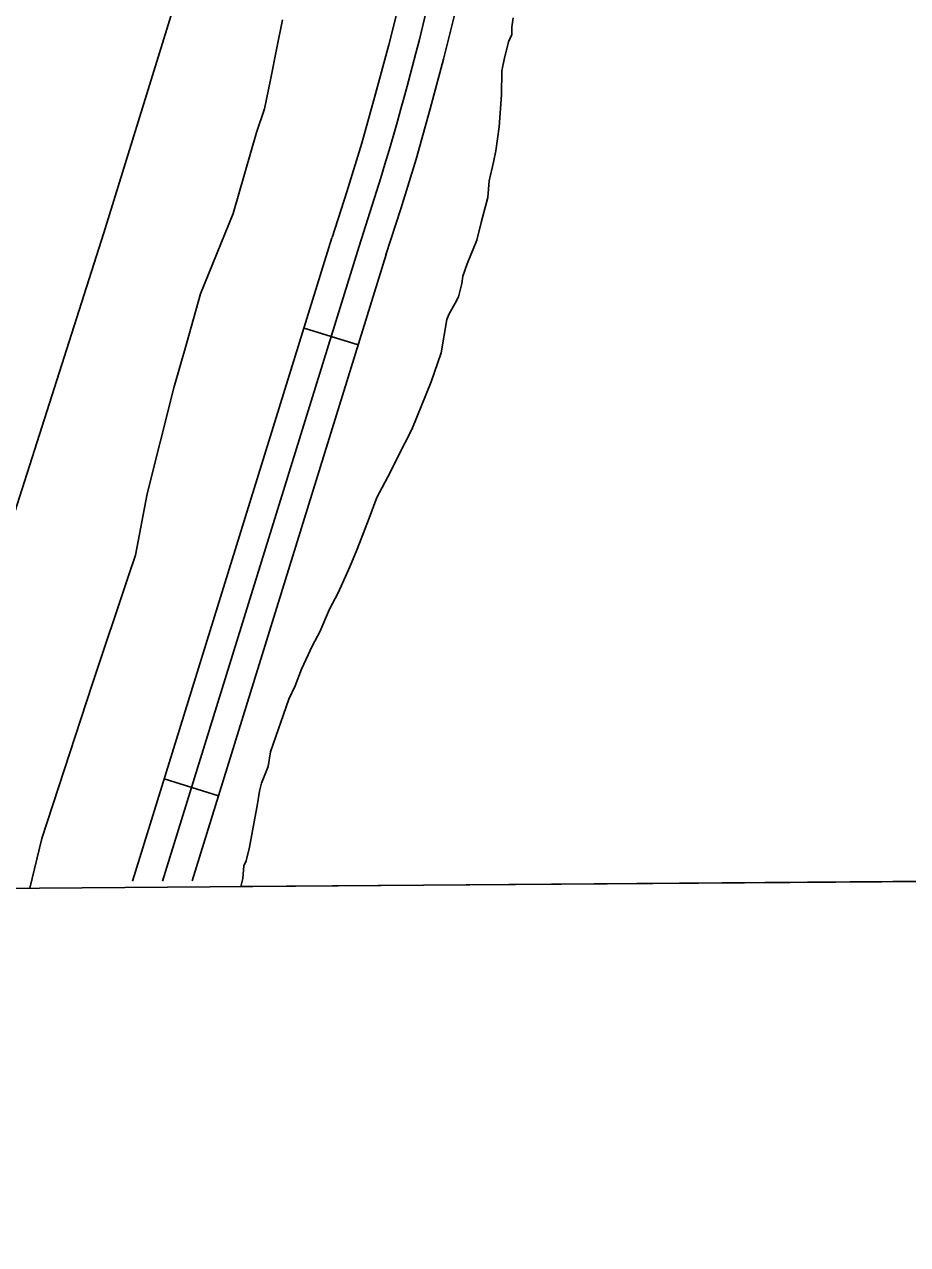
# Model space of a CAD drawing. Extents: x 3535183 to 3573198, y 534952 to 560562.
# Drawn here: x 3564328 to 3564796, y 540353 to 540999 of the extents above; entities that cross this region are included whole.
import ezdxf

# ---------------------------------------------------------------- set-up
doc = ezdxf.new("R2010")
doc.units = 0
for name, color, linetype in [('V-GRID-FRAM', 7, 'Continuous'), ('V-ROAD-CNTR', 7, 'Continuous'), ('V-SITE-VEGE', 7, 'Continuous'), ('V-TOPO-SHOR', 7, 'Continuous')]:
    doc.layers.add(name, color=color, linetype=linetype)

msp = doc.modelspace()

# ---------------------------------------------------------------- linework, layer by layer
at = {"layer": 'V-GRID-FRAM'}
msp.add_lwpolyline([(3539245.8, 558535.32), (3570887.51, 558774.64), (3571032.96, 540592.12), (3539375.39, 540352.68), (3539245.8, 558535.32)], dxfattribs=at)
at = {"layer": 'V-ROAD-CNTR'}
for p, q in [((3564505.06, 540829.16), (3564476.4, 540838.04)), ((3564431.07, 540590.36), (3564402.41, 540599.24))]:
    msp.add_line(p, q, dxfattribs=at)
for points in [[(3564549.1, 541119.98), (3564544.51, 541093.24), (3564539.36, 541066.88), (3564533.73, 541040.51), (3564527.78, 541014.08), (3564521.26, 540987.96), (3564514.29, 540961.97), (3564506.99, 540935.93), (3564499.13, 540910.18), (3564491.26, 540886)], [(3564578.67, 541114.9), (3564574.02, 541087.82), (3564568.75, 541060.87), (3564563.04, 541034.09), (3564556.98, 541007.16), (3564550.3, 540980.44), (3564543.22, 540954.04), (3564535.78, 540927.5), (3564527.74, 540901.16), (3564519.79, 540876.72)], [(3564491.2, 540885.8), (3564385.63, 540545.08)], [(3564505.53, 540881.36), (3564401.37, 540545.2)], [(3564519.86, 540876.92), (3564417.11, 540545.32)]]:
    msp.add_lwpolyline(points, dxfattribs=at)
msp.add_arc((3563024.78, 541372.67), 1560.13, 341.64432, 350.58441, dxfattribs=at)
at = {"layer": 'V-SITE-VEGE'}
for p, q in [((3564586.44, 540993.43), (3564586.49, 540997.28)), ((3564586.49, 540997.28), (3564587.11, 541002.23)), ((3564584.74, 540989.6), (3564586.44, 540993.43)), ((3564582.41, 540980.27), (3564584.74, 540989.6)), ((3564581.23, 540974.22), (3564582.41, 540980.27)), ((3564581.06, 540961.56), (3564581.23, 540974.22)), ((3564579.73, 540944.51), (3564581.06, 540961.56)), ((3564577.91, 540931.87), (3564579.73, 540944.51)), ((3564574.39, 540915.95), (3564576.73, 540925.83)), ((3564576.73, 540925.83), (3564577.91, 540931.87)), ((3564573.73, 540907.15), (3564574.39, 540915.95)), ((3564570.25, 540893.98), (3564573.73, 540907.15)), ((3564567.92, 540884.65), (3564570.25, 540893.98)), ((3564562.8, 540872.06), (3564567.92, 540884.65)), ((3564560.51, 540865.48), (3564562.8, 540872.06)), ((3564558.16, 540854.5), (3564559.9, 540861.63)), ((3564559.9, 540861.63), (3564560.51, 540865.48)), ((3564553.08, 540845.2), (3564556.46, 540851.22)), ((3564556.46, 540851.22), (3564558.16, 540854.5)), ((3564548.95, 540824.89), (3564551.94, 540842.47)), ((3564551.94, 540842.47), (3564553.08, 540845.2)), ((3564543.79, 540809.54), (3564548.95, 540824.89)), ((3564533.55, 540784.35), (3564543.79, 540809.54)), ((3564526.2, 540770.13), (3564533.55, 540784.35)), ((3564522.23, 540761.92), (3564526.2, 540770.13)), ((3564514.89, 540748.25), (3564522.23, 540761.92)), ((3564510.89, 540737.3), (3564514.89, 540748.25)), ((3564504.62, 540720.86), (3564510.89, 540737.3)), ((3564500.64, 540711.55), (3564504.62, 540720.86)), ((3564494.4, 540697.87), (3564500.64, 540711.55)), ((3564489.88, 540689.12), (3564494.4, 540697.87)), ((3564484.76, 540677.08), (3564489.88, 540689.12)), ((3564480.81, 540669.97), (3564484.76, 540677.08)), ((3564475.14, 540657.38), (3564480.81, 540669.97)), ((3564471.72, 540648.62), (3564475.14, 540657.38)), ((3564468.32, 540641.5), (3564471.72, 540648.62)), ((3564458.59, 540613.55), (3564468.32, 540641.5)), ((3564457.38, 540605.86), (3564458.59, 540613.55)), ((3564453.96, 540597.1), (3564457.38, 540605.86)), ((3564452.8, 540592.71), (3564453.96, 540597.1)), ((3564451.6, 540585.01), (3564452.8, 540592.71)), ((3564450.41, 540578.42), (3564451.6, 540585.01)), ((3564447.45, 540563.05), (3564450.41, 540578.42)), ((3564445.71, 540555.91), (3564447.45, 540563.05)), ((3564443.93, 540546.57), (3564444.57, 540553.17)), ((3564444.57, 540553.17), (3564445.71, 540555.91)), ((3564443.01, 540542.28), (3564443.93, 540546.57)), ((3564806.53, 540545.03), (3564443.01, 540542.28))]:
    msp.add_line(p, q, dxfattribs=at)
at = {"layer": 'V-TOPO-SHOR'}
for points in [[(3564589.61, 541710.16), (3564599, 541709.77), (3564610.76, 541710.92), (3564617.56, 541712.39), (3564620.18, 541712.88), (3564623.06, 541713.89), (3564624.35, 541712.82), (3564624.84, 541710.47), (3564624.02, 541707.87), (3564539.19, 541432.13), (3564438.59, 541108.84), (3564370.41, 540888.46), (3564295.53, 540654.34), (3564259.7, 540540.89)], [(3564465.06, 541001.24), (3564461.99, 540986.4), (3564458.63, 540969.47), (3564455.55, 540954.11), (3564451.21, 540941.63), (3564438.89, 540898.71), (3564421.61, 540856.12), (3564414.21, 540829.59), (3564407.37, 540806.44), (3564393.3, 540750.23), (3564387.13, 540717.68), (3564383.59, 540707.28), (3564364.28, 540649.32), (3564337.61, 540567.69), (3564331.24, 540541.44)]]:
    msp.add_lwpolyline(points, dxfattribs=at)

doc.saveas('drawing.dxf')
